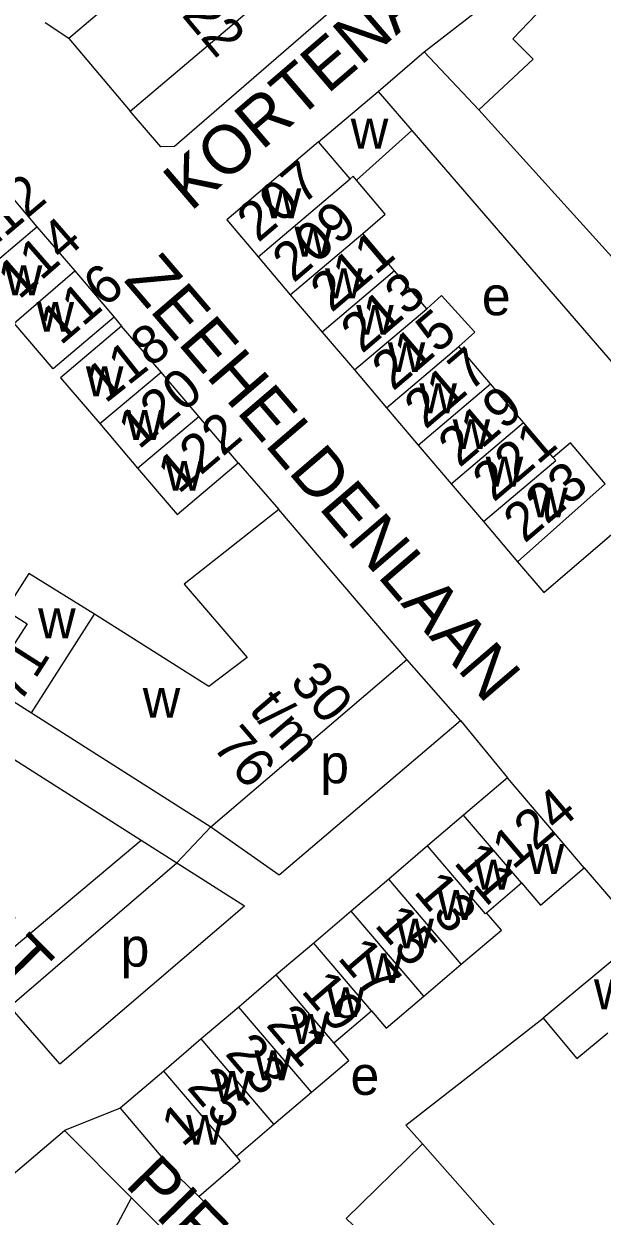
# Model space of a CAD drawing. Extents: x 159902 to 161769, y 383692 to 384875.
# Drawn here: x 160688.6 to 160748.2, y 384617 to 384739.8 of the extents above; entities that cross this region are included whole.
import ezdxf

# ---------------------------------------------------------------- set-up
doc = ezdxf.new("R2010")
doc.units = 0
for name, color, linetype in [('BLT_Basislijn', 7, 'Continuous'), ('BLT_Bebouwing', 7, 'Continuous'), ('BLT_Centroide', 7, 'Continuous'), ('BLT_Huisnummer', 7, 'Continuous'), ('BLT_Huisnummer_ tussenligend', 7, 'Continuous'), ('BLT_Huisnummer_reeks', 7, 'Continuous'), ('BLT_Onderverdeling_panden', 7, 'Continuous'), ('BLT_Straatnaam', 7, 'Continuous'), ('BLT_Vlakafsluiter', 7, 'Continuous')]:
    doc.layers.add(name, color=color, linetype=linetype)

msp = doc.modelspace()

# ---------------------------------------------------------------- linework, layer by layer
at = {"layer": 'BLT_Basislijn'}
for p, q in [((160725.13, 384732.81), (160729.88, 384736.88)), ((160728.61, 384728.78), (160755.15, 384698.03)), ((160697.93, 384709.57), (160698.71, 384708.65)), ((160710.73, 384694.58), (160714.9, 384689.76)), ((160733.64, 384668.02), (160738.45, 384662.13)), ((160707.91, 384657.07), (160714.95, 384652.15)), ((160684.26, 384641.91), (160700.74, 384655.7)), ((160700.74, 384655.7), (160704.39, 384653.38)), ((160687.18, 384638.57), (160704.39, 384653.38)), ((160746.36, 384652.87), (160752.32, 384645.89)), ((160692.34, 384632.68), (160711.38, 384648.94)), ((160692.34, 384632.68), (160687.18, 384638.57)), ((160672.92, 384608.87), (160692.81, 384625.83)), ((160688.92, 384598.57), (160699.73, 384618.89)), ((160703.43, 384615.19), (160699.73, 384618.89)), ((160716.03, 384609.65), (160706.66, 384619.03))]:
    msp.add_line(p, q, dxfattribs=at)
for points in [[(160723.57, 384743.94), (160704.17, 384727.15), (160702.74, 384727.11), (160699.6, 384730.77)], [(160693.26, 384738.25), (160690.82, 384739.86)], [(160749.53, 384715.43), (160735.5, 384730.92)], [(160739.5, 384684.38), (160742.22, 384681.21), (160784.95, 384717.86), (160787.3, 384716.84), (160789.99, 384719.17)], [(160634.6, 384697.72), (160700.74, 384655.7)], [(160733.64, 384668.02), (160728.08, 384674.3)], [(160714.95, 384652.15), (160733.64, 384668.02)], [(160704.39, 384653.38), (160711.38, 384648.94)], [(160729.7, 384624.45), (160727.98, 384626.37), (160742.15, 384637.38)], [(160699.73, 384618.89), (160692.81, 384625.83)], [(160729.7, 384624.45), (160721.84, 384616.77), (160722.55, 384616.08)], [(160765.29, 384591.35), (160743.62, 384615.9), (160740.04, 384612.73), (160729.7, 384624.45)]]:
    msp.add_lwpolyline(points, dxfattribs=at)
at = {"layer": 'BLT_Bebouwing'}
for p, q in [((160735.5, 384730.92), (160729.88, 384736.88)), ((160719, 384727.62), (160725.13, 384732.81)), ((160725.13, 384732.81), (160728.61, 384728.78)), ((160728.61, 384728.78), (160722.91, 384723.67)), ((160719, 384727.62), (160709.54, 384719.58)), ((160686.13, 384723.4), (160689.98, 384718.88)), ((160709.54, 384719.58), (160712.77, 384715.78)), ((160689.98, 384718.88), (160693.88, 384714.32)), ((160726.83, 384714.33), (160723.55, 384718.19)), ((160712.77, 384715.78), (160716.09, 384711.88)), ((160693.88, 384714.32), (160697.93, 384709.57)), ((160730.14, 384710.43), (160726.83, 384714.33)), ((160716.09, 384711.88), (160719.38, 384708.03)), ((160702.78, 384703.89), (160698.71, 384708.65)), ((160719.38, 384708.03), (160722.69, 384704.13)), ((160736.73, 384702.7), (160733.46, 384706.54)), ((160706.68, 384699.32), (160702.78, 384703.89)), ((160722.69, 384704.13), (160726, 384700.24)), ((160740.11, 384698.73), (160736.73, 384702.7)), ((160726, 384700.24), (160729.28, 384696.39)), ((160696.45, 384698.62), (160700.36, 384694.03)), ((160710.73, 384694.58), (160706.68, 384699.32)), ((160743.18, 384695.12), (160740.11, 384698.73)), ((160729.28, 384696.39), (160732.65, 384692.42)), ((160732.65, 384692.42), (160735.98, 384688.52)), ((160739.5, 384684.38), (160748.53, 384692.41)), ((160728.08, 384674.3), (160714.9, 384689.76)), ((160735.98, 384688.52), (160739.5, 384684.38)), ((160681.66, 384673.73), (160689.42, 384668.81)), ((160738.45, 384662.13), (160733.95, 384658.29)), ((160746.36, 384652.87), (160738.45, 384662.13)), ((160733.95, 384658.29), (160730.23, 384655.12)), ((160730.23, 384655.12), (160726.23, 384651.71)), ((160741.86, 384649.02), (160746.36, 384652.87)), ((160726.23, 384651.71), (160722.37, 384648.41)), ((160736.31, 384648.24), (160739.91, 384651.31)), ((160739.91, 384651.31), (160741.86, 384649.02)), ((160722.37, 384648.41), (160718.5, 384645.12)), ((160752.32, 384645.89), (160742.15, 384637.38)), ((160718.5, 384645.12), (160714.64, 384641.83)), ((160714.64, 384641.83), (160710.78, 384638.53)), ((160729.84, 384639.64), (160733.71, 384642.93)), ((160710.78, 384638.53), (160706.92, 384635.24)), ((160720.59, 384634.85), (160724.45, 384638.14)), ((160742.15, 384637.38), (160745.62, 384633.23)), ((160745.62, 384633.23), (160748.79, 384635.89)), ((160706.92, 384635.24), (160703.05, 384631.94)), ((160703.05, 384631.94), (160698.55, 384628.1)), ((160714.4, 384626.46), (160718.26, 384629.75)), ((160698.55, 384628.1), (160704.49, 384621.13)), ((160710.54, 384623.17), (160714.4, 384626.46)), ((160706.66, 384619.03), (160710.94, 384622.69)), ((160710.94, 384622.69), (160710.54, 384623.17)), ((160704.49, 384621.13), (160706.66, 384619.03))]:
    msp.add_line(p, q, dxfattribs=at)
for points in [[(160729.88, 384736.88), (160735.78, 384741.46), (160746.49, 384752.28), (160746.41, 384752.35), (160751.41, 384757.38)], [(160717.2, 384745.71), (160710.85, 384753.18), (160693.26, 384738.25)], [(160735.5, 384730.92), (160741.1, 384736.14), (160739.02, 384738.22), (160749.52, 384749.22), (160750.86, 384747.88)], [(160699.6, 384730.77), (160717.2, 384745.71)], [(160693.26, 384738.25), (160699.6, 384730.77)], [(160723.55, 384718.19), (160725.88, 384720.16), (160722.91, 384723.67)], [(160733.46, 384706.54), (160735.1, 384708.01), (160731.65, 384711.79), (160730.14, 384710.43)], [(160697.93, 384709.57), (160691.65, 384704.24), (160687.63, 384708.95)], [(160698.71, 384708.65), (160692.43, 384703.33), (160696.45, 384698.62)], [(160748.53, 384692.41), (160744.95, 384696.64), (160743.18, 384695.12)], [(160700.36, 384694.03), (160704.45, 384689.24), (160710.73, 384694.58)], [(160714.9, 384689.76), (160705.15, 384682.08), (160711.64, 384674.53), (160707.71, 384671.53), (160695.9, 384678.98)], [(160695.9, 384678.98), (160689.16, 384683.18), (160686.76, 384679.41), (160688.98, 384678), (160687.38, 384675.48), (160684.1, 384677.57)], [(160707.91, 384657.07), (160728.08, 384674.3)], [(160689.42, 384668.81), (160707.91, 384657.07)], [(160733.71, 384642.93), (160737.84, 384646.45), (160736.31, 384648.24)], [(160724.45, 384638.14), (160725.98, 384636.35), (160729.84, 384639.64)], [(160718.26, 384629.75), (160722.13, 384633.04), (160720.59, 384634.85)]]:
    msp.add_lwpolyline(points, dxfattribs=at)
at = {"layer": 'BLT_Onderverdeling_panden'}
for p, q in [((160722.25, 384723.8), (160719, 384727.62)), ((160712.77, 384715.78), (160722.25, 384723.8)), ((160683.69, 384713.57), (160689.98, 384718.88)), ((160716.09, 384711.88), (160723.55, 384718.19)), ((160687.63, 384708.95), (160693.88, 384714.32)), ((160726.83, 384714.33), (160719.38, 384708.03)), ((160722.69, 384704.13), (160730.14, 384710.43)), ((160726, 384700.24), (160733.46, 384706.54)), ((160696.45, 384698.62), (160702.78, 384703.89)), ((160729.28, 384696.39), (160736.73, 384702.7)), ((160700.36, 384694.03), (160706.68, 384699.32)), ((160732.65, 384692.42), (160740.11, 384698.73)), ((160689.42, 384668.81), (160695.9, 384678.98)), ((160739.91, 384651.31), (160733.95, 384658.29)), ((160733.71, 384642.93), (160726.23, 384651.71)), ((160729.84, 384639.64), (160722.37, 384648.41)), ((160724.45, 384638.14), (160718.5, 384645.12)), ((160720.59, 384634.85), (160714.64, 384641.83)), ((160718.26, 384629.75), (160710.78, 384638.53)), ((160714.4, 384626.46), (160706.92, 384635.24)), ((160710.54, 384623.17), (160703.05, 384631.94))]:
    msp.add_line(p, q, dxfattribs=at)
for points in [[(160722.91, 384723.67), (160722.57, 384724.07), (160722.25, 384723.8)], [(160735.98, 384688.52), (160743.43, 384694.82), (160743.18, 384695.12)], [(160736.31, 384648.24), (160736.19, 384648.14), (160730.23, 384655.12)]]:
    msp.add_lwpolyline(points, dxfattribs=at)
at = {"layer": 'BLT_Vlakafsluiter'}
for p, q in [((160704.39, 384653.38), (160707.91, 384657.07)), ((160698.55, 384628.1), (160692.81, 384625.83))]:
    msp.add_line(p, q, dxfattribs=at)

# ---------------------------------------------------------------- texts
at = {"layer": 'BLT_Centroide'}
for s, p in [('w', (160722.32, 384726.92)), ('w', (160713.36, 384719.75)), ('w', (160716.52, 384715.8)), ('w', (160686.68, 384711.83)), ('w', (160719.67, 384711.51)), ('e', (160735.82, 384709.76)), ('w', (160689.95, 384708.06)), ('w', (160722.88, 384707.76)), ('w', (160726.13, 384703.91)), ('w', (160695.03, 384701.42)), ('w', (160729.39, 384699.67)), ('w', (160699.15, 384696.93)), ('w', (160732.81, 384695.98)), ('w', (160703.22, 384691.7)), ('w', (160736.22, 384692.12)), ('w', (160740.82, 384688.95)), ('w', (160690.11, 384676.5)), ('w', (160700.89, 384668.31)), ('p', (160719.17, 384661.57)), ('w', (160740.46, 384652.24)), ('w', (160735.08, 384650.62)), ('w', (160731.25, 384647.5)), ('w', (160727.02, 384644.57)), ('p', (160698.6, 384642.69)), ('w', (160723.77, 384641)), ('w', (160719.87, 384637.5)), ('w', (160747.38, 384638.3)), ('w', (160716.22, 384634.74)), ('w', (160712.4, 384630.99)), ('w', (160708.18, 384628.88)), ('e', (160722.29, 384629.49)), ('w', (160705.36, 384624.35))]:
    msp.add_text(s, height=4, dxfattribs=at).set_placement(p)
at = {"layer": 'BLT_Huisnummer'}
for s, rotation, p in [('207', 40.3931, (160712.78, 384717.17)), ('112', 40.1991, (160684.39, 384715.8)), ('211', 40.3931, (160720.33, 384709.96)), ('116', 40.5461, (160692.43, 384706.58)), ('215', 40.3931, (160726.67, 384701.88)), ('118', 38.3049, (160697.03, 384700.61)), ('219', 40.3931, (160733.51, 384693.99)), ('122', 40.41, (160704.58, 384691.28)), ('223', 40.3931, (160740.23, 384686.21)), ('71', 57.5206, (160688.21, 384669.69)), ('124', 40.3931, (160739.04, 384652.59)), ('11', 310.3931, (160732.83, 384653.37)), ('15', 310.3931, (160724.67, 384646.94)), ('19', 310.3931, (160717.11, 384640.15)), ('23', 310.3931, (160709.27, 384633.7)), ('25', 310.3931, (160705.34, 384630.23)), ('1', 40.3931, (160704.97, 384624.02))]:
    msp.add_text(s, height=4, rotation=rotation, dxfattribs=at).set_placement(p)
at = {"layer": 'BLT_Huisnummer_ tussenligend'}
for s, rotation, p in [('209', 40.3931, (160716.42, 384713.02)), ('114', 41.0955, (160688.14, 384711.29)), ('213', 40.3931, (160723.47, 384705.74)), ('217', 40.3931, (160730.01, 384697.93)), ('120', 39.9733, (160700.48, 384695.86)), ('221', 40.3931, (160737.04, 384690.44)), ('13', 310.3931, (160728.7, 384650.37)), ('17', 310.3931, (160720.87, 384643.55)), ('21', 310.3931, (160713.49, 384636.66))]:
    msp.add_text(s, height=4, rotation=rotation, dxfattribs=at).set_placement(p)
at = {"layer": 'BLT_Huisnummer_reeks'}
for s, rotation, p in [('4 t/m 22', 309.9464, (160696.24, 384750.89)), ('30', 310.5178, (160715.92, 384671.96)), ('t/m', 310.5178, (160711.72, 384669.09)), ('76', 310.5178, (160707.94, 384665.34))]:
    msp.add_text(s, height=4, rotation=rotation, dxfattribs=at).set_placement(p)
at = {"layer": 'BLT_Straatnaam'}
for s, rotation, p in [('KORTENAERSTRAAT', 40.6214, (160705.82, 384720.37)), ('ZEEHELDENLAAN', 310.6244, (160698.84, 384713.34)), ('VAN SPEIJKSTRAAT', 314.6244, (160642.74, 384686.29)), ('PIET HEINSTRAAT', 314.3958, (160698.94, 384620.17))]:
    msp.add_text(s, height=5, rotation=rotation, dxfattribs=at).set_placement(p)

doc.saveas('drawing.dxf')
